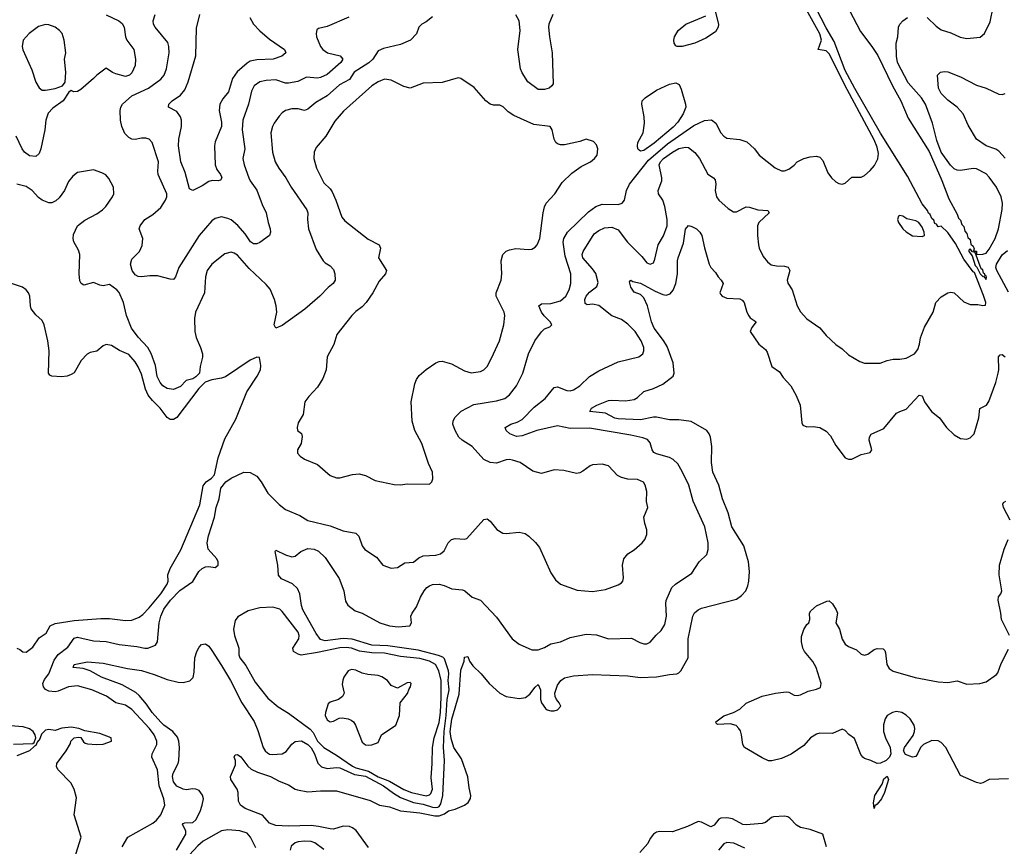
# Model space of a CAD drawing. Header units: inches. Extents: x 1384664 to 1536621, y 460766 to 646467.
# Tile 302 of 488: x 1502428 to 1508584, y 533673 to 538837. Entities that reach past the tile are written whole.
import ezdxf

# ---------------------------------------------------------------- set-up
doc = ezdxf.new("R2010")
doc.units = ezdxf.units.IN
doc.header["$MEASUREMENT"] = 0
doc.layers.add('B5503', color=7, linetype='Continuous')

msp = doc.modelspace()

# ---------------------------------------------------------------- linework, layer by layer
at = {"layer": 'B5503', "color": 5}
for points, elevation in [([(1503409.6, 533650), (1503466.3, 533750), (1503466.3, 533770), (1503446.3, 533810), (1503450, 533816.3), (1503460.7, 533819.3), (1503510, 533821), (1503530, 533837.9), (1503556, 533890), (1503569.9, 533930), (1503576.7, 533970), (1503571.8, 533991.8), (1503550, 534021), (1503530, 534029.9), (1503510, 534031.4), (1503470, 534025.4), (1503450, 534031.1), (1503409.9, 534049.9), (1503390, 534075.4), (1503384.2, 534110), (1503387.4, 534130), (1503419.1, 534190), (1503422.7, 534210), (1503427.3, 534290), (1503423.4, 534330), (1503415.6, 534355.6), (1503386.6, 534390), (1503330, 534429.4), (1503310, 534448.9), (1503255.9, 534510), (1503221.3, 534561.3), (1503176.3, 534616.3), (1503154.6, 534634.6), (1503070, 534682.8), (1502939.6, 534730), (1502870, 534769.7), (1502824.9, 534784.9), (1502762, 534790), (1502768.7, 534810), (1502853.4, 534826.6), (1502950, 534817.1), (1503103.4, 534783.4), (1503190, 534770.7), (1503270, 534746.7), (1503350, 534714.5), (1503419.1, 534699.1), (1503450, 534696.9), (1503492.1, 534707.9), (1503512.2, 534727.8), (1503519.5, 534760.5), (1503524.4, 534850), (1503536.9, 534890), (1503550, 534916.3), (1503565.7, 534934.3), (1503590, 534938.4), (1503610, 534923.7), (1503630, 534897), (1503690, 534803.6), (1503747, 534710), (1503816.8, 534570), (1503893.5, 534453.5), (1503917.3, 534397.3), (1503950.3, 534290), (1503962.3, 534270), (1503976.9, 534256.9), (1503989.5, 534249.5), (1504007.7, 534247.7), (1504070, 534250.2), (1504095.4, 534264.6), (1504130, 534311.8), (1504150, 534327.4), (1504190, 534331.1), (1504230, 534310.1), (1504250, 534288.6), (1504272.1, 534250), (1504293.3, 534193.3), (1504315, 534170), (1504350, 534159.3), (1504410, 534166.3), (1504430, 534164), (1504522.6, 534122.6), (1504590, 534110.6), (1504702.9, 534050), (1504764.8, 534004.8), (1504810, 533979), (1504890, 533947), (1504950, 533935.8), (1505010, 533918), (1505030, 533914.9), (1505041.7, 533918.3), (1505050, 533921.7), (1505061.3, 533938.7), (1505074.7, 533990), (1505085.2, 534210), (1505077.5, 534290), (1505082.8, 534390), (1505094.8, 534490), (1505100.5, 534590), (1505112.7, 534650), (1505107.6, 534710), (1505111.6, 534750), (1505109, 534769), (1505083.8, 534843.8), (1505074.3, 534854.3), (1505045.9, 534865.9), (1504919, 534899), (1504730, 534925.8), (1504630, 534929.7), (1504507.9, 534967.9), (1504450, 534970.8), (1504337.5, 534957.5), (1504310, 534965.4), (1504282.9, 535002.9), (1504198.5, 535150), (1504190, 535178), (1504180.7, 535250), (1504164.2, 535284.2), (1504133.8, 535313.8), (1504065.1, 535345.1), (1504047.3, 535367.3), (1504042.9, 535430), (1504025.3, 535514.7), (1504030, 535522.8), (1504090, 535494), (1504130, 535481.6), (1504150, 535484.9), (1504185.7, 535514.3), (1504230, 535532.8), (1504270, 535530.2), (1504296.8, 535516.8), (1504338, 535478), (1504425.6, 535345.6), (1504455.2, 535270), (1504465.4, 535205.4), (1504479.6, 535179.6), (1504525, 535145), (1504570.4, 535130), (1504679.6, 535070), (1504739.5, 535050), (1504795.5, 535044.5), (1504868.5, 535051.5), (1504878, 535070), (1504874, 535110), (1504881.7, 535130), (1504909.8, 535170), (1504934.6, 535230), (1504958, 535270), (1504974.2, 535290), (1504990, 535300.9), (1505010, 535308.1), (1505050, 535310.2), (1505082.8, 535302.8), (1505130, 535282.3), (1505195.9, 535275.9), (1505210.5, 535270), (1505257.3, 535230), (1505310, 535210.5), (1505410, 535104), (1505508.2, 534970), (1505550, 534936), (1505630, 534900.3), (1505670, 534900.9), (1505710, 534915.6), (1505750, 534937.5), (1505810, 534950.3), (1505870, 534977), (1505970, 534997.8), (1506034.8, 534994.8), (1506110.3, 534970.3), (1506253.8, 534973.8), (1506305.7, 534945.7), (1506330, 534937.6), (1506350, 534938.7), (1506370.8, 534949.2), (1506407, 534993), (1506437.8, 535022.2), (1506460.8, 535059.2), (1506472.8, 535110), (1506467.7, 535190), (1506470.7, 535209.3), (1506505.4, 535290), (1506528.9, 535311.1), (1506630, 535380.5), (1506677.2, 535450), (1506724, 535496), (1506733.5, 535526.5), (1506733.3, 535570), (1506710.7, 535670), (1506638, 535830), (1506610.8, 535930), (1506570, 536014.7), (1506541.9, 536061.9), (1506514, 536090), (1506490, 536103.1), (1506410, 536125.3), (1506393.9, 536133.9), (1506382.4, 536150), (1506370, 536194), (1506353.7, 536213.7), (1506324.9, 536224.9), (1506250, 536241.8), (1505990, 536285.4), (1505870, 536282.4), (1505790, 536299.5), (1505660.5, 536270), (1505570, 536237.7), (1505534, 536234), (1505493.3, 536250), (1505469.4, 536270), (1505463.7, 536290), (1505498, 536310), (1505537.6, 536322.4), (1505570, 536340.2), (1505644.4, 536415.6), (1505713.3, 536470), (1505770, 536538.9), (1505790, 536544), (1505850, 536519.7), (1505870, 536518.8), (1505890, 536524.2), (1505929.6, 536550), (1505990.8, 536609.2), (1506050, 536644.2), (1506170, 536699.5), (1506299, 536730), (1506324.5, 536750), (1506331.1, 536768.9), (1506329.7, 536790), (1506314.5, 536830), (1506275.3, 536890), (1506230, 536936), (1506190, 536964.7), (1506130, 536987.8), (1506050, 537051.3), (1506010, 537059.4), (1505975.6, 537055.6), (1505964.4, 537064.4), (1505962.1, 537090), (1505969.3, 537110), (1505990, 537134.6), (1506035.8, 537170), (1506044.1, 537195.9), (1506030, 537250.8), (1506010, 537281.5), (1505950, 537348.7), (1505945.7, 537370), (1505950.9, 537390), (1506020.6, 537499.4), (1506050, 537520.3), (1506084.1, 537535.9), (1506130, 537541.8), (1506170, 537524.7), (1506227.4, 537447.4), (1506317.4, 537357.4), (1506350, 537317.6), (1506370, 537308.9), (1506390, 537319.1), (1506399.3, 537340.7), (1506419.8, 537430), (1506453.5, 537486.5), (1506476.1, 537550), (1506477.1, 537590), (1506462.3, 537670), (1506449.5, 537709.5), (1506422.9, 537750), (1506419.4, 537770), (1506443.7, 537830), (1506443.8, 537850), (1506427.2, 537930), (1506434.6, 537950), (1506452.5, 537970), (1506510, 538010.5), (1506550, 538032.4), (1506590, 538041.7), (1506610, 538039.5), (1506650, 538007.2), (1506678.2, 537970), (1506730, 537872.2), (1506765.5, 537850), (1506777.1, 537837.1), (1506780.9, 537810), (1506776.5, 537770), (1506784.9, 537730), (1506798.4, 537710), (1506856.7, 537656.7), (1506890, 537637.4), (1506903.3, 537636.7), (1506910, 537636.5), (1506970, 537667.2), (1506990, 537666.4), (1507042.8, 537650), (1507105.5, 537645.5), (1507113, 537630), (1507049.1, 537570), (1507041.8, 537550), (1507041.1, 537490), (1507047.2, 537430), (1507051.7, 537410), (1507077.3, 537357.3), (1507103.8, 537323.8), (1507126.6, 537306.6), (1507159, 537299), (1507210, 537298), (1507232.1, 537292.1), (1507242.4, 537270), (1507227.2, 537210), (1507231.3, 537191.3), (1507257.6, 537150), (1507289.3, 537049.3), (1507310, 537013), (1507350, 536968.4), (1507430, 536913), (1507470, 536863.8), (1507530, 536807.7), (1507570, 536780.5), (1507610, 536743), (1507681.1, 536701.1), (1507710, 536692.4), (1507808, 536692), (1507851.5, 536708.5), (1507890, 536716.4), (1507930, 536715.8), (1507970, 536722.6), (1508021.6, 536750), (1508044, 536776), (1508054.7, 536810), (1508059.7, 536850), (1508084.4, 536915.6), (1508138.9, 537010), (1508155.6, 537070), (1508190, 537105.5), (1508230, 537130.5), (1508250, 537134.9), (1508270, 537130.4), (1508330, 537075.3), (1508370, 537057.1), (1508418.8, 537058.8), (1508450, 537052), (1508466, 537054), (1508468, 537070), (1508454.5, 537114.5), (1508398, 537258), (1508390, 537262), (1508330, 537342), (1508278, 537438), (1508230, 537508.7), (1508190, 537548), (1508170, 537544), (1508160.2, 537560.2), (1508150, 537564.5), (1508143.8, 537583.8), (1508130, 537596), (1508120.1, 537620.1), (1508110, 537628), (1508104.7, 537644.7), (1508070, 537687.4), (1507978.7, 537858.7), (1507810, 538127.5), (1507650, 538406.9), (1507590, 538519.9), (1507521.3, 538701.3), (1507470, 538786.2), (1507373.9, 538973.9)], 740), ([(1507570, 538983.3), (1507684, 538764), (1507756.7, 538670), (1507793.5, 538613.5), (1507884.4, 538424.4), (1507936.3, 538330), (1507982.5, 538222.5), (1508113.5, 538013.5), (1508193.4, 537833.4), (1508237.7, 537717.7), (1508290, 537623), (1508298.3, 537598.3), (1508310, 537584), (1508318.3, 537558.3), (1508330, 537546), (1508336.4, 537516.4), (1508350, 537501), (1508355.5, 537475.5), (1508370, 537464.7), (1508374.4, 537434.4), (1508390, 537422), (1508395.3, 537404.7), (1508391.6, 537391.6), (1508410, 537390.7), (1508411.1, 537371.1), (1508450, 537372.9), (1508470, 537379.6), (1508490, 537404.6), (1508526.2, 537470), (1508547.6, 537530), (1508570, 537651), (1508572.5, 537690), (1508564.9, 537730), (1508534.6, 537790), (1508490, 537852.8), (1508470, 537873.5), (1508410, 537905.1), (1508390, 537907.4), (1508310, 537894.7), (1508290, 537896.9), (1508270, 537905.6), (1508247.5, 537927.5), (1508189.3, 538010), (1508161.7, 538081.7), (1508135.8, 538190), (1508091.3, 538310), (1508066.6, 538350), (1507982.3, 538442.3), (1507916.1, 538570), (1507909, 538610), (1507908.1, 538690), (1507918.7, 538730), (1507922.2, 538790), (1507929.8, 538810), (1507949.8, 538830), (1507979.7, 538850)], 740), ([(1508102.4, 538850), (1508156.9, 538796.9), (1508190, 538773.6), (1508250, 538755.8), (1508307.7, 538727.7), (1508350, 538719.7), (1508432.5, 538727.5), (1508460.7, 538750), (1508495.5, 538824.5), (1508532.2, 539010)], 740), ([(1503068.7, 533670), (1503104.2, 533730), (1503261.8, 533818.2), (1503284.3, 533835.7), (1503309.9, 533870), (1503335, 533930), (1503329.8, 533970), (1503301.2, 534050), (1503290, 534151.8), (1503253.9, 534230), (1503256, 534250), (1503286.8, 534310), (1503285.8, 534330), (1503269.1, 534370), (1503239.6, 534410), (1503130, 534527.7), (1503090, 534554.4), (1503030, 534569.8), (1502970.3, 534610.3), (1502879.2, 534650), (1502790, 534675.9), (1502732.7, 534670), (1502670, 534641.5), (1502650, 534637.5), (1502610, 534642), (1502590, 534652.1), (1502577.6, 534670), (1502573.6, 534690), (1502584.2, 534715.8), (1502609.9, 534750.1), (1502643.9, 534836.1), (1502668.5, 534871.5), (1502730, 534917.7), (1502770, 534972.6), (1502790, 534978.7), (1502890, 534956.1), (1502970, 534953.1), (1503050, 534933), (1503160.9, 534920.9), (1503210, 534910.7), (1503230, 534910.7), (1503277.2, 534930), (1503289.6, 534950.4), (1503299.8, 535070), (1503309.9, 535110.1), (1503330, 535153.7), (1503372, 535210), (1503430, 535272.3), (1503511.9, 535328.1), (1503547.4, 535390), (1503570, 535408.9), (1503590, 535418.7), (1503610, 535420.4), (1503650, 535414.8), (1503669, 535430), (1503669.3, 535450), (1503660.9, 535470), (1503607.3, 535530), (1503600.5, 535570), (1503608, 535612), (1503645.4, 535730), (1503656.4, 535790), (1503675.9, 535844.1), (1503685.8, 535910), (1503717.2, 535950), (1503750, 535972.2), (1503830.2, 536010.2), (1503868.9, 536008.9), (1503910, 535985.5), (1503938.4, 535950), (1503980.2, 535880.2), (1504050, 535808.7), (1504090, 535777.4), (1504179, 535739), (1504229.2, 535709.2), (1504370, 535675.2), (1504450, 535644), (1504530.7, 535630), (1504548.4, 535610), (1504568.8, 535550), (1504586.9, 535526.9), (1504658.7, 535478.7), (1504698.8, 535430), (1504750, 535410.4), (1504790, 535414.6), (1504836.2, 535443.8), (1504890, 535447.6), (1504924.6, 535475.4), (1504950, 535488.1), (1505030, 535492.1), (1505059.4, 535500.6), (1505081.4, 535518.6), (1505107.9, 535570), (1505128, 535590), (1505150, 535597), (1505208.3, 535591.7), (1505223.5, 535596.5), (1505330, 535715.5), (1505350, 535719.1), (1505370, 535704), (1505411.8, 535651.8), (1505448.8, 535628.8), (1505470, 535627), (1505550, 535636.5), (1505587.6, 535627.6), (1505611.2, 535611.2), (1505652.1, 535572.1), (1505679.1, 535539.1), (1505750, 535380.7), (1505777.8, 535337.8), (1505810, 535310.4), (1505913.3, 535273.3), (1506010, 535265.7), (1506090, 535278.4), (1506170, 535306.7), (1506190, 535319.1), (1506198.4, 535330), (1506202.9, 535350), (1506196.9, 535430), (1506205.6, 535470), (1506230, 535500.5), (1506270, 535526), (1506320.9, 535570), (1506336.2, 535590), (1506350, 535622), (1506349.6, 535650), (1506336.2, 535690), (1506329.6, 535730), (1506354.5, 535790), (1506347.7, 535827.7), (1506348.3, 535890), (1506338.9, 535930), (1506327.4, 535947.4), (1506290, 535964.7), (1506230, 535966.4), (1506190, 535976.4), (1506165.1, 535990), (1506109.7, 536049.7), (1506070, 536061.1), (1506010, 536055.4), (1505994.8, 536050), (1505950, 536016.9), (1505930, 536005.6), (1505910, 536001.6), (1505830, 536021.3), (1505770, 536024.7), (1505690, 536001.3), (1505637, 536017), (1505558, 536070), (1505510, 536085.7), (1505490, 536089.7), (1505470, 536086.6), (1505410, 536065.7), (1505370, 536071.3), (1505329.8, 536089.8), (1505257.4, 536170), (1505195.5, 536210), (1505174.5, 536230), (1505151.4, 536270), (1505135.4, 536310), (1505137.5, 536330), (1505148.5, 536351.5), (1505189.4, 536390.6), (1505266.7, 536433.3), (1505410, 536455.6), (1505460.7, 536470), (1505490, 536493.4), (1505533.7, 536550), (1505574, 536630), (1505610, 536750.6), (1505649.7, 536830), (1505690, 536888), (1505710, 536905.5), (1505742, 536918), (1505755.1, 536930), (1505744.5, 536950), (1505706.8, 536986.8), (1505689.9, 537009.9), (1505673, 537050), (1505690, 537062.8), (1505750, 537064.4), (1505810, 537081.1), (1505843.5, 537110), (1505864.6, 537150), (1505874.6, 537190), (1505873, 537250), (1505839.4, 537359.4), (1505826.7, 537446.7), (1505829.9, 537470.1), (1505853.2, 537510), (1505983.6, 537636.4), (1506030, 537669.3), (1506070, 537684.4), (1506170, 537682.3), (1506195.1, 537690), (1506209.7, 537710.3), (1506222, 537770), (1506240.4, 537810), (1506360.1, 537959.9), (1506479, 538061), (1506643.1, 538176.9), (1506710, 538206.8), (1506752.6, 538212.6), (1506780.3, 538190), (1506811.1, 538131.1), (1506830, 538110.4), (1506850, 538097.6), (1506930, 538088.7), (1506973.6, 538073.6), (1507023, 538030), (1507050.8, 537990), (1507151.9, 537911.9), (1507190, 537893), (1507210, 537893), (1507237.1, 537902.9), (1507270, 537928), (1507289.8, 537950.2), (1507330, 537970.4), (1507370, 537980.7), (1507410, 537984.7), (1507430, 537978), (1507450, 537958), (1507481.1, 537881.1), (1507502.8, 537850), (1507530, 537824), (1507550, 537813.4), (1507570, 537810.5), (1507590, 537816.3), (1507630, 537853.4), (1507690, 537854), (1507710, 537864), (1507745.8, 537894.2), (1507773.3, 537926.7), (1507792.8, 537967.2), (1507798, 538002), (1507790, 538041.6), (1507770, 538087.6), (1507601.1, 538401.1), (1507490, 538624.3), (1507470, 538642.9), (1507421.2, 538650), (1507441.4, 538710), (1507430, 538749.7), (1507337.2, 538917.2)], 760), ([(1502970, 538868.5), (1503049.1, 538829.1), (1503070, 538812.4), (1503082.6, 538790), (1503090.4, 538730.4), (1503097.3, 538710), (1503142, 538650), (1503153.4, 538590), (1503150.5, 538550.5), (1503130, 538505.2), (1503114.8, 538490), (1503090, 538482), (1503030, 538498), (1503007.7, 538507.7), (1502970, 538534), (1502910, 538491.6), (1502890.9, 538469.1), (1502810, 538401.3), (1502789.5, 538389.5), (1502766.8, 538386.8), (1502750, 538394), (1502734.8, 538385.2), (1502701, 538330), (1502635.3, 538284.7), (1502606.6, 538253.4), (1502592.8, 538210), (1502585.5, 538150), (1502560.2, 538030), (1502550, 538002), (1502530, 537982), (1502490, 537987.1), (1502458.5, 538010), (1502443.1, 538030), (1502405.5, 538110)], 740), ([(1505010, 538855), (1504970, 538824.5), (1504943, 538810), (1504924, 538790), (1504910, 538748.7), (1504871.3, 538710), (1504810, 538681.2), (1504702.5, 538657.5), (1504670, 538642.7), (1504635.6, 538590), (1504611.3, 538568.7), (1504519.8, 538510), (1504490, 538462.6), (1504427.6, 538430), (1504350, 538362), (1504280.2, 538319.8), (1504230, 538278.7), (1504210, 538270.8), (1504170, 538279.8), (1504130, 538279.8), (1504091, 538269), (1504070, 538254.7), (1504050, 538234.3), (1504019.7, 538190), (1504009.2, 538170), (1503999.2, 538130), (1504009.4, 538009.4), (1504025.8, 537950), (1504048.1, 537910), (1504093.2, 537850), (1504126.4, 537790), (1504222.8, 537650), (1504230.3, 537629.7), (1504227, 537590), (1504233.7, 537530), (1504281.5, 537401.5), (1504324.9, 537330), (1504337.4, 537317.4), (1504370, 537298.9), (1504390, 537276.5), (1504399, 537250), (1504399.8, 537210), (1504387.6, 537190), (1504356.1, 537163.9), (1504305.9, 537110), (1504212, 537028), (1504070, 536926.4), (1504030, 536909.4), (1504020.2, 536930), (1504036, 537010), (1504032.8, 537050), (1504022, 537090), (1503993.5, 537153.5), (1503970, 537183.7), (1503862.8, 537282.8), (1503790, 537365.6), (1503770, 537378.7), (1503750, 537384.2), (1503710, 537373.6), (1503630, 537309.5), (1503600.3, 537270), (1503589.1, 537230), (1503584.2, 537130), (1503527.6, 537010), (1503520.8, 536970), (1503523.2, 536890), (1503532.4, 536852.4), (1503559.5, 536790), (1503570.7, 536749.3), (1503570.8, 536729.2), (1503556, 536670), (1503552.2, 536630), (1503530, 536606.2), (1503510, 536593.7), (1503470, 536582.4), (1503434.2, 536545.8), (1503390, 536527), (1503350, 536533.1), (1503323.9, 536550), (1503305.8, 536570), (1503288.2, 536608.2), (1503276.5, 536676.5), (1503251.2, 536751.2), (1503229.1, 536789.1), (1503170, 536854), (1503127.8, 536910), (1503097, 536990), (1503077.8, 537070), (1503050, 537132), (1503035.6, 537150), (1502990, 537183.7), (1502950, 537175.1), (1502930, 537178), (1502890, 537194.5), (1502830, 537178.4), (1502812.7, 537190), (1502805.1, 537205.1), (1502799.7, 537250), (1502803.6, 537370), (1502796.6, 537396.6), (1502767.6, 537450), (1502762.4, 537470), (1502765.1, 537494.9), (1502789.6, 537550.4), (1502834.9, 537585.1), (1502910, 537624.4), (1502946, 537650), (1502967.8, 537670), (1503009.6, 537730), (1503016.9, 537750), (1503014.7, 537790), (1502984.9, 537844.9), (1502967.1, 537867.1), (1502941.4, 537881.4), (1502890, 537898.7), (1502790, 537882.4), (1502761.1, 537858.9), (1502733.6, 537826.4), (1502709.1, 537770), (1502674.8, 537725.2), (1502655, 537705), (1502630, 537693.7), (1502610, 537692.6), (1502570, 537709.7), (1502546.2, 537726.2), (1502506.9, 537770), (1502470, 537795.3), (1502410, 537809.6)], 760), ([(1504486.9, 538853.1), (1504350, 538795.6), (1504297.5, 538782.5), (1504286.6, 538773.4), (1504281.6, 538750), (1504283.1, 538730), (1504309.1, 538670), (1504323.6, 538650), (1504352.7, 538630), (1504432, 538612), (1504447.9, 538590), (1504437.1, 538570), (1504350, 538494.9), (1504310, 538476.1), (1504290, 538471.9), (1504221.6, 538478.4), (1504167.9, 538452.1), (1504110, 538440.2), (1504090, 538441.4), (1504030, 538460.7), (1503970, 538458), (1503930, 538448.7), (1503895.2, 538424.8), (1503878, 538390), (1503858.5, 538310), (1503823.5, 538210), (1503819, 538150), (1503835.2, 538030), (1503822.9, 537970), (1503831, 537930), (1503861.4, 537850), (1503870.2, 537830), (1503911.7, 537771.7), (1503943.7, 537683.7), (1503969.2, 537630), (1503981.2, 537570), (1503994.4, 537530), (1503996.9, 537510), (1503989.3, 537490), (1503930, 537446), (1503910, 537436), (1503890, 537436.6), (1503871.3, 537450), (1503838.9, 537498.9), (1503792.5, 537552.5), (1503750, 537586), (1503730, 537596), (1503690, 537604.7), (1503650, 537596.1), (1503630, 537580.2), (1503550, 537489.8), (1503423, 537290), (1503402, 537230), (1503390, 537214.3), (1503370, 537215.3), (1503290, 537237.5), (1503242.9, 537237.1), (1503190, 537229.8), (1503170, 537232), (1503150, 537244.2), (1503130.9, 537270), (1503122, 537310), (1503130, 537341.6), (1503178.4, 537390), (1503193.9, 537426.1), (1503199.1, 537470), (1503175.8, 537530), (1503182.4, 537550), (1503210, 537588.4), (1503260.5, 537619.5), (1503310, 537663.6), (1503340.8, 537710), (1503347.6, 537730), (1503347.6, 537750), (1503293.8, 537870), (1503291.5, 537890), (1503296.8, 537950), (1503256.2, 538070), (1503237.2, 538090), (1503216.4, 538096.4), (1503190, 538096.4), (1503150, 538088.3), (1503130, 538091.2), (1503110, 538101.3), (1503086.8, 538126.8), (1503067.9, 538170), (1503057.8, 538210), (1503057.3, 538270), (1503060.7, 538290), (1503070.9, 538310), (1503130, 538360.8), (1503234, 538410), (1503310, 538466), (1503331, 538490), (1503346.2, 538530), (1503362.4, 538630), (1503361.4, 538670), (1503354.7, 538694.7), (1503276, 538790), (1503265.3, 538810), (1503262.4, 538830), (1503275.6, 538870)], 740), ([(1503868, 538850), (1503889.3, 538810), (1503930, 538767.5), (1503990, 538715), (1504084.4, 538650), (1504092.7, 538630), (1504068, 538610), (1504014, 538590), (1503910, 538586.9), (1503870, 538578), (1503850, 538566.6), (1503788.3, 538511.7), (1503758, 538470), (1503733.6, 538386.4), (1503697.6, 538342.4), (1503680.1, 538310), (1503675.1, 538270), (1503690, 538198), (1503690.2, 538170), (1503650, 538074), (1503645.7, 538050), (1503650.3, 537930), (1503660.7, 537900.7), (1503684.4, 537870), (1503690, 537856), (1503691.7, 537848.3), (1503684.9, 537835.1), (1503670, 537829.6), (1503631.6, 537831.6), (1503610, 537827), (1503570, 537799.3), (1503510, 537769.3), (1503490, 537781.2), (1503462.3, 537882.3), (1503435.8, 537950), (1503422, 538050), (1503424.1, 538090), (1503440.2, 538170), (1503439.6, 538210), (1503434.6, 538230), (1503410, 538262.9), (1503358.4, 538290), (1503361.7, 538310), (1503381.5, 538330), (1503434, 538366), (1503460.9, 538399.1), (1503482.3, 538450), (1503530, 538611.3), (1503534.8, 538785.2), (1503553.9, 538870)], 720), ([(1505761.5, 538870), (1505737.3, 538810), (1505734.4, 538790), (1505740.2, 538730), (1505758.2, 538630), (1505762.6, 538437.4), (1505756.1, 538423.9), (1505738.8, 538410), (1505710, 538402), (1505670, 538401.3), (1505605.3, 538450), (1505570, 538505.1), (1505560.2, 538530), (1505542.1, 538650), (1505557.7, 538770), (1505550, 538831), (1505530, 538867.8)], 760), ([(1506776, 538890), (1506796.9, 538810), (1506794.2, 538790), (1506777.7, 538762.3), (1506717.9, 538722.1), (1506650.1, 538689.9), (1506569.7, 538669.7), (1506538, 538670), (1506530, 538674), (1506519.3, 538690), (1506518, 538710), (1506522, 538730), (1506545.1, 538770), (1506592, 538810), (1506718.3, 538861.7)], 760), ([(1508590, 537973), (1508550, 538016.8), (1508530, 538028.5), (1508469.7, 538050), (1508410.7, 538090.7), (1508357.9, 538177.9), (1508327.7, 538250), (1508290, 538289.8), (1508230, 538333.5), (1508190, 538376.4), (1508172.7, 538410), (1508167, 538490), (1508185.2, 538510), (1508210, 538514.4), (1508230, 538512.2), (1508310, 538480.3), (1508410, 538428.9), (1508470, 538410.3), (1508550, 538372.2), (1508570, 538370.4), (1508590, 538377)], 720), ([(1504610, 533665.9), (1504531.5, 533771.5), (1504510, 533789.4), (1504490, 533797.9), (1504450, 533798.6), (1504390, 533781.1), (1504370, 533781.5), (1504297.4, 533797.4), (1504250, 533802.8), (1504110, 533799.1), (1504030, 533802.4), (1503990, 533818.4), (1503946.8, 533866.8), (1503837.2, 533910), (1503809.7, 533929.7), (1503802, 533942), (1503796.2, 533956.2), (1503793.3, 534010), (1503787.8, 534030), (1503749.5, 534090), (1503747, 534110), (1503778, 534182), (1503777.2, 534210), (1503769.3, 534230), (1503775.3, 534244.7), (1503790, 534246.8), (1503810, 534232.4), (1503853.9, 534173.9), (1503876, 534156), (1503916.2, 534136.2), (1503996.4, 534110), (1504050, 534080.8), (1504110, 534058), (1504150, 534030.3), (1504165.1, 534025.1), (1504230, 534012.7), (1504310, 534019.3), (1504410, 534018.9), (1504618.5, 533958.5), (1504678.8, 533930), (1504740.8, 533920.8), (1504810, 533895.2), (1504930, 533881.8), (1505023.2, 533863.2), (1505050, 533863.3), (1505083.9, 533876.1), (1505110, 533895), (1505150, 533904.5), (1505209.8, 533930.2), (1505232.8, 533947.2), (1505247.2, 533972.8), (1505249.8, 533990), (1505238.4, 534038.4), (1505230, 534107.8), (1505190, 534219.2), (1505142.5, 534290), (1505126.5, 534346.5), (1505120.6, 534390), (1505130, 534466.7), (1505175.9, 534624.1), (1505187, 534773), (1505206.9, 534830), (1505210, 534854), (1505230, 534858.8), (1505241.2, 534830), (1505261.2, 534801.2), (1505313.8, 534750), (1505363.1, 534690), (1505429.5, 534629.5), (1505469.4, 534609.4), (1505550, 534595.9), (1505590, 534603.8), (1505617, 534623), (1505650, 534668.4), (1505670, 534683), (1505684, 534650), (1505685.2, 534590), (1505690.3, 534570), (1505714.9, 534534.9), (1505726.4, 534526.4), (1505750, 534518.9), (1505770, 534518.9), (1505790, 534525.3), (1505810.9, 534549.1), (1505800.5, 534570), (1505783.5, 534590), (1505775.4, 534610), (1505774, 534630), (1505790, 534679.1), (1505811.1, 534708.9), (1505833.4, 534726.6), (1505890, 534737.6), (1506010, 534747.4), (1506230, 534739.1), (1506308, 534728), (1506410, 534731.9), (1506490, 534747.2), (1506536, 534750), (1506550, 534756.5), (1506562.6, 534770), (1506607, 534850), (1506607, 534970), (1506637.3, 535110), (1506647.7, 535132.3), (1506669.2, 535150.8), (1506690, 535160.2), (1506910, 535216.5), (1506940.7, 535239.3), (1506967.3, 535270), (1506980.6, 535299.4), (1506986.2, 535330), (1506990.8, 535390), (1506985.7, 535450), (1506954.6, 535550), (1506881, 535670), (1506857.3, 535757.3), (1506823, 535843), (1506798.5, 535930), (1506761.8, 536010), (1506752.5, 536070), (1506755.2, 536170), (1506747.7, 536230), (1506739.8, 536250), (1506724.2, 536270), (1506626.3, 536326.3), (1506550, 536337.8), (1506490, 536336.8), (1506410, 536354.1), (1506390, 536354.5), (1506310, 536337.3), (1506170, 536343.8), (1506148.9, 536348.9), (1506090, 536379.2), (1505993.2, 536390), (1506004.2, 536410), (1506037.4, 536430), (1506110, 536457.8), (1506130, 536460.6), (1506215.9, 536455.9), (1506270, 536464.6), (1506290, 536476.9), (1506330, 536513.8), (1506390, 536533.5), (1506450, 536561.3), (1506513.7, 536610), (1506520.8, 536630), (1506514.2, 536694.2), (1506475.8, 536795.8), (1506454, 536834), (1506394.5, 536910), (1506379.2, 536950), (1506352.3, 537050), (1506330, 537098.9), (1506310, 537120.4), (1506270, 537135.1), (1506250, 537167), (1506240.5, 537199.5), (1506249.6, 537210.4), (1506262.6, 537202.6), (1506310, 537192.1), (1506400.7, 537140.7), (1506450, 537120.1), (1506470, 537116.8), (1506494.8, 537125.2), (1506513.1, 537146.9), (1506530.4, 537189.6), (1506540.8, 537250), (1506541.6, 537330), (1506545.7, 537350), (1506578.4, 537441.6), (1506591.2, 537528.8), (1506610, 537550.6), (1506630, 537545.5), (1506658.8, 537530), (1506680.7, 537510), (1506694, 537490), (1506708.9, 537411.1), (1506738.2, 537310), (1506749.4, 537289.4), (1506778.5, 537258.5), (1506794.4, 537230), (1506814, 537210), (1506825.7, 537190), (1506806, 537130), (1506810, 537122), (1506820.5, 537110), (1506850, 537097.8), (1506930, 537093.1), (1506945.7, 537085.7), (1506957.6, 537070), (1506973.7, 537010), (1506986.5, 536986.5), (1506995.4, 536975.4), (1507032.7, 536950), (1507004.8, 536915.2), (1506995.8, 536890), (1507050.2, 536810.2), (1507090, 536775.8), (1507100.9, 536760.9), (1507130.7, 536670), (1507177.6, 536637.6), (1507202.1, 536602.1), (1507248.9, 536550), (1507282, 536490), (1507307.6, 536430), (1507318.4, 536318.4), (1507324.2, 536304.2), (1507350, 536294.4), (1507390, 536296), (1507430, 536290.3), (1507470, 536266.4), (1507497.5, 536237.5), (1507530, 536176.3), (1507590, 536100.7), (1507610, 536090.7), (1507630, 536090.7), (1507690, 536120.7), (1507746, 536134), (1507755.1, 536150), (1507738.7, 536210), (1507740.5, 536230), (1507752.2, 536247.8), (1507830, 536282.8), (1507910, 536378.4), (1507930, 536390.4), (1507970, 536403.1), (1508050.9, 536490.9), (1508070, 536486.8), (1508085.4, 536450), (1508129.2, 536390), (1508178, 536350), (1508222, 536290), (1508270, 536244), (1508310, 536220.3), (1508350, 536217.4), (1508370, 536224.2), (1508396.4, 536250), (1508425.1, 536350), (1508431.9, 536408.1), (1508473, 536430), (1508488, 536452), (1508530.9, 536570), (1508546.4, 536630), (1508549.8, 536650.2), (1508547.7, 536730), (1508557.2, 536742.8), (1508570, 536746.5), (1508590, 536731.2)], 720), ([(1508610, 537135), (1508536.7, 537270), (1508531.7, 537290), (1508534.9, 537310), (1508570, 537368.1), (1508603.8, 537396.2)], 720), ([(1502410, 534911.3), (1502430, 534902), (1502447.1, 534887.1), (1502470, 534886.8), (1502510, 534916.3), (1502550, 534975.3), (1502594.6, 535005.4), (1502619, 535050), (1502650, 535065.3), (1502770, 535082.9), (1502936.3, 535096.3), (1502990, 535095.7), (1503090, 535083.2), (1503130, 535085.9), (1503176.2, 535103.8), (1503199, 535121), (1503237.1, 535162.9), (1503310.3, 535250), (1503351, 535310), (1503357.4, 535330), (1503354.2, 535370), (1503368.2, 535408.2), (1503434.9, 535525.1), (1503554, 535806), (1503575.7, 535924.3), (1503594.6, 535950), (1503626.6, 535973.4), (1503645.7, 535994.3), (1503670, 536099.8), (1503710, 536218.5), (1503779.3, 536340.7), (1503848, 536512), (1503913.6, 536610), (1503934, 536650), (1503936.9, 536676.9), (1503926.8, 536726.8), (1503910, 536729.6), (1503870, 536709.9), (1503714.2, 536605.8), (1503690, 536597.6), (1503630, 536588.3), (1503588.1, 536571.9), (1503547.4, 536532.6), (1503410, 536351.6), (1503390, 536338.7), (1503370, 536339.7), (1503350, 536352.8), (1503307, 536410), (1503257.9, 536457.9), (1503231.4, 536491.4), (1503214.1, 536530), (1503190, 536623), (1503170, 536668.3), (1503150, 536699.7), (1503110, 536745.1), (1503053.3, 536770), (1503001.6, 536801.6), (1502970, 536807.4), (1502950, 536799.7), (1502910, 536767.1), (1502870, 536757.6), (1502850, 536748), (1502811.8, 536708.2), (1502770, 536632), (1502750, 536619.7), (1502724.7, 536610), (1502690, 536605.6), (1502630, 536609.3), (1502616.5, 536616.5), (1502609.4, 536629.4), (1502612.1, 536767.9), (1502604.5, 536830), (1502581.1, 536930), (1502570, 536957), (1502530, 536992.7), (1502501.2, 537030), (1502496, 537050), (1502492.7, 537110), (1502484, 537130), (1502468.7, 537150), (1502446.3, 537166.3), (1502372, 537192)], 780), ([(1508621.1, 535710), (1508579.1, 535790), (1508574.5, 535810), (1508579.3, 535820.7), (1508594, 535830)], 680), ([(1508616.8, 534990), (1508567.1, 535090), (1508562.8, 535130), (1508544.8, 535210), (1508548.5, 535231.5), (1508561.5, 535250), (1508567.5, 535270), (1508552.1, 535370), (1508552.9, 535430), (1508583.6, 535530), (1508608.8, 535590)], 680), ([(1508610, 534095.3), (1508488.7, 534091.3), (1508450, 534068.8), (1508434.1, 534065.9), (1508410, 534072.3), (1508310, 534115.4), (1508219.2, 534290), (1508190, 534321.2), (1508170, 534332.1), (1508130, 534335.1), (1508078.8, 534310), (1508059.1, 534290), (1508042, 534250), (1508030, 534233.2), (1508010, 534229.3), (1507967, 534247), (1507952.7, 534270), (1507959.6, 534290), (1508014.4, 534365.6), (1508023.1, 534390), (1508024.5, 534410), (1508020.4, 534430), (1507994.5, 534470), (1507970, 534493.1), (1507942.7, 534510), (1507910, 534515), (1507884, 534510), (1507852.4, 534490), (1507839.5, 534470), (1507828.4, 534431.6), (1507829.2, 534390), (1507841.5, 534350), (1507870.3, 534290), (1507874.9, 534250), (1507865.3, 534230), (1507846, 534210), (1507810, 534192.7), (1507790, 534189.8), (1507749.8, 534209.8), (1507710, 534221.5), (1507699.7, 534230), (1507686.9, 534246.9), (1507646.6, 534346.6), (1507611.3, 534371.3), (1507590, 534397.4), (1507570, 534404.2), (1507510, 534378.7), (1507430, 534380.4), (1507410, 534374.3), (1507373, 534350), (1507330, 534303), (1507251.1, 534248.9), (1507190, 534222.4), (1507130, 534207.8), (1507110, 534208), (1507070, 534226), (1506958.7, 534290), (1506949.1, 534309.1), (1506941.3, 534370), (1506933.7, 534393.7), (1506925.3, 534410), (1506907.8, 534427.8), (1506870, 534438.5), (1506790, 534435.1), (1506781.8, 534441.8), (1506781.4, 534450), (1506830, 534488.4), (1506891.3, 534508.7), (1506930.4, 534529.6), (1506970, 534567.9), (1507069.7, 534610.3), (1507154, 534630), (1507219.2, 534639.2), (1507237, 534637), (1507270, 534617.1), (1507290, 534615.3), (1507310, 534618.9), (1507358.6, 534641.4), (1507410, 534654.4), (1507433.8, 534666.2), (1507439.8, 534690), (1507407.6, 534790), (1507387.4, 534827.4), (1507334.6, 534890), (1507323.9, 534910), (1507316.8, 534950), (1507317, 534983), (1507330, 535028.2), (1507350, 535059.3), (1507362, 535070), (1507369.1, 535089.1), (1507365.2, 535130), (1507374.8, 535145.2), (1507410, 535174.8), (1507474.8, 535205.2), (1507490, 535207.7), (1507510, 535187), (1507533.4, 535150), (1507540.1, 535130), (1507530.2, 535070), (1507552.6, 535030), (1507570, 534968.2), (1507590, 534935.8), (1507610, 534921.3), (1507659.6, 534899.6), (1507690, 534873.4), (1507710, 534866.4), (1507730, 534874.4), (1507770, 534903.1), (1507790, 534908.9), (1507826.6, 534906.6), (1507836.7, 534896.7), (1507842, 534882), (1507850.2, 534810), (1507865, 534785), (1507890, 534766.6), (1508027.1, 534727.1), (1508170, 534701), (1508230, 534696.6), (1508290, 534707.3), (1508350, 534686.8), (1508430, 534691), (1508470, 534699.8), (1508534.1, 534745.9), (1508543.3, 534756.7), (1508565.2, 534814.8), (1508610, 534904)], 680), ([(1502390, 534312.2), (1502510, 534316), (1502519.3, 534320.7), (1502529.5, 534350), (1502525.6, 534370), (1502513.6, 534390), (1502490, 534407.6), (1502450, 534419.5), (1502370, 534425.1)], 780), ([(1502768.7, 533591.3), (1502813.3, 533730), (1502769.4, 533870.6), (1502783.1, 533976.9), (1502769.2, 534030), (1502749.2, 534070), (1502669.4, 534150), (1502659.3, 534170), (1502661.2, 534190), (1502719, 534270), (1502745.2, 534314.8), (1502749.2, 534330), (1502770, 534350.8), (1502795.3, 534355.3), (1502810, 534352), (1502826.8, 534326.8), (1502838, 534318), (1502853, 534313), (1502909, 534309), (1502950, 534312), (1503002.7, 534330), (1503001.2, 534350), (1502930, 534376.9), (1502834.8, 534394.8), (1502798, 534410), (1502750, 534417.6), (1502691.9, 534411.9), (1502650, 534396.9), (1502610, 534402), (1502590, 534399.1), (1502565.7, 534374.3), (1502550, 534334), (1502545.4, 534334.6), (1502536.9, 534323.1), (1502530, 534302), (1502521, 534299), (1502490, 534269), (1502410, 534239)], 780), ([(1507473.3, 533670), (1507449, 533750), (1507370, 533777.2), (1507309.9, 533789.9), (1507285.6, 533805.6), (1507243, 533850), (1507230, 533858.2), (1507210, 533861.5), (1507142, 533858), (1507127.5, 533852.5), (1507090, 533822.2), (1507070, 533815.3), (1506970, 533806.8), (1506949.6, 533810), (1506884.7, 533844.7), (1506850, 533851.8), (1506811.4, 533848.6), (1506798.3, 533841.7), (1506770, 533805.3), (1506750, 533795.7), (1506690, 533824.2), (1506670, 533827.9), (1506602.4, 533797.6), (1506510, 533764.2), (1506430, 533764.7), (1506410, 533760.5), (1506390.7, 533750), (1506370, 533721.2), (1506354.9, 533690), (1506305.1, 533634.9)], 720), ([(1503904.1, 533664.1), (1503870.8, 533730), (1503850, 533755.5), (1503805.2, 533770), (1503730, 533777.1), (1503690, 533769.9), (1503575.4, 533704.6), (1503542.9, 533677.1), (1503490, 533620.4)], 740), ([(1504330, 533653.5), (1504274.1, 533694.1), (1504250, 533702.9), (1504210, 533706.3), (1504170, 533701.6), (1504150, 533694.2), (1504126.5, 533673.5), (1504118.4, 533650)], 740), ([(1506961.1, 533661.1), (1506892.2, 533692.2), (1506850, 533698), (1506830, 533688.1), (1506797.7, 533650)], 740)]:
    msp.add_lwpolyline(points, dxfattribs=dict(at, elevation=elevation))
for points, elevation in [([(1502590, 538808), (1502545.8, 538794.2), (1502487.2, 538750), (1502450.3, 538710), (1502443.1, 538670), (1502448.2, 538648.2), (1502503.8, 538523.8), (1502530, 538446), (1502550, 538410.7), (1502570, 538397.3), (1502590, 538396.3), (1502650, 538407.7), (1502696.5, 538423.5), (1502713.6, 538446.4), (1502716.2, 538510), (1502709.6, 538589.6), (1502716.4, 538630), (1502707.1, 538710), (1502694.5, 538750), (1502677.2, 538770), (1502650, 538790.6), (1502610, 538805.5)], 740), ([(1505170, 538474), (1505070, 538444), (1504950, 538441.2), (1504870, 538409.7), (1504830, 538419.1), (1504750, 538458.4), (1504710, 538465.8), (1504670.4, 538450), (1504630, 538424.2), (1504453.6, 538266.4), (1504397.6, 538202.4), (1504341.7, 538110), (1504282, 538038), (1504270.3, 538010), (1504267.2, 537970), (1504284.9, 537910), (1504330, 537818.4), (1504370, 537781.1), (1504382.1, 537762.1), (1504405.5, 537710), (1504442.6, 537602.6), (1504460.3, 537580.3), (1504606.5, 537466.5), (1504675.5, 537430), (1504684.6, 537410), (1504670.6, 537350), (1504720.7, 537270), (1504716.3, 537250), (1504675.4, 537204.6), (1504636.9, 537130), (1504594.3, 537070), (1504570, 537044), (1504530, 537015.1), (1504504.6, 536990), (1504411.8, 536870), (1504392.9, 536807.1), (1504350.5, 536730), (1504344.9, 536650), (1504324.1, 536595.9), (1504290, 536541.2), (1504236.3, 536483.7), (1504210.7, 536449.3), (1504201, 536370), (1504170, 536318), (1504162.8, 536290), (1504164.7, 536270), (1504190, 536252), (1504193.7, 536233.7), (1504188, 536190), (1504165.5, 536150), (1504165.5, 536130), (1504182.8, 536110), (1504210, 536090.7), (1504290, 536058), (1504370, 535990.4), (1504410, 535974.4), (1504430, 535974.9), (1504510, 535996.4), (1504550, 536000.5), (1504590, 535990.7), (1504650, 535958), (1504770, 535932.7), (1504810, 535930.4), (1504850, 535938.4), (1504990, 535936), (1505004, 535950), (1505011.9, 535968.1), (1505009.3, 536010), (1504984, 536064), (1504941.6, 536190), (1504898.9, 536270), (1504883.1, 536330), (1504875.1, 536450), (1504898.3, 536561.7), (1504909.5, 536590), (1504926.3, 536613.7), (1504968.6, 536651.4), (1505030, 536694), (1505050, 536702.6), (1505070, 536704.6), (1505127.1, 536687.1), (1505210, 536643.7), (1505250, 536631.8), (1505310, 536639.5), (1505330, 536650.4), (1505350, 536670.5), (1505378.3, 536721.7), (1505427.4, 536830), (1505454.5, 536930), (1505460.4, 536990), (1505458, 537010), (1505406.3, 537110), (1505406.3, 537130), (1505438.4, 537210), (1505442.4, 537250), (1505438, 537330), (1505449.6, 537370), (1505470, 537390.4), (1505490, 537399.5), (1505530, 537407), (1505610, 537401.1), (1505630, 537404.2), (1505650, 537415.3), (1505663.5, 537430), (1505680.9, 537470), (1505700.5, 537630), (1505710, 537668.4), (1505720.7, 537690), (1505774.7, 537750), (1505820.6, 537819.4), (1505881, 537879), (1505939.4, 537920.6), (1505996, 537950), (1506022, 537970), (1506038.4, 537990), (1506042.4, 538030), (1506035.1, 538055.1), (1506016.6, 538076.6), (1505970, 538091.8), (1505930, 538077), (1505834.8, 538054.8), (1505810, 538054.5), (1505790, 538060.9), (1505779.3, 538070), (1505769.2, 538090), (1505757.2, 538150), (1505744, 538170), (1505642.2, 538182.2), (1505518.2, 538238.2), (1505482.3, 538262.3), (1505450, 538292.7), (1505430, 538303.7), (1505390, 538303.5), (1505370, 538309.7), (1505343, 538330), (1505270, 538412.7), (1505186, 538470)], 780), ([(1506310, 538016.4), (1506301.6, 538021.6), (1506293.7, 538030), (1506289.8, 538050), (1506292.9, 538070), (1506326.8, 538130), (1506334.8, 538190), (1506332.7, 538230), (1506318, 538310), (1506319.2, 538330), (1506337.7, 538350), (1506410, 538396.8), (1506490, 538434), (1506530, 538442.6), (1506539.6, 538439.6), (1506551.6, 538431.6), (1506563.1, 538403.1), (1506590.3, 538310), (1506592.3, 538290), (1506576.8, 538250), (1506542.7, 538197.3), (1506513.3, 538166.7), (1506394.5, 538065.5), (1506330, 538020.6)], 760), ([(1507930, 537614), (1507922, 537610), (1507916, 537590), (1507922.8, 537570), (1507950, 537531.3), (1507970, 537511.3), (1508010, 537486), (1508070, 537482), (1508084, 537490), (1508082.4, 537510), (1508070, 537541.6), (1508050, 537569.6), (1508030, 537580.5), (1507974, 537594), (1507950, 537609)], 760), ([(1508370, 537406), (1508362, 537398), (1508362, 537390), (1508382, 537362), (1508402, 537302), (1508411.6, 537291.6), (1508432, 537250), (1508450, 537232), (1508454, 537234), (1508470, 537214), (1508473.2, 537226.8), (1508470, 537238), (1508462, 537242), (1508462, 537250), (1508454.5, 537254.5), (1508450, 537274), (1508440.2, 537280.2), (1508402, 537382), (1508386, 537386)], 740), ([(1504010, 535166.6), (1503930, 535163.5), (1503855.8, 535144.2), (1503792.9, 535107.1), (1503776.2, 535083.8), (1503765.7, 535030), (1503771.7, 534990), (1503799.3, 534910), (1503798.8, 534870), (1503803.8, 534850), (1503842.1, 534802.1), (1503899.6, 534699.6), (1503978.9, 534598.9), (1504044.8, 534544.8), (1504110, 534504.3), (1504244.2, 534404.2), (1504263.5, 534383.5), (1504290.4, 534330), (1504330, 534290.1), (1504410, 534243.1), (1504510, 534173.4), (1504530, 534163.7), (1504610, 534142.2), (1504670, 534107.1), (1504740.8, 534080.8), (1504830, 534027.5), (1504878.9, 534010), (1504970, 533988.7), (1504990, 533993.8), (1504997.9, 534002.1), (1505008.9, 534030), (1505000.1, 534100.1), (1505008, 534190), (1505008.7, 534290), (1505020.5, 534350), (1505050, 534446), (1505058.8, 534510), (1505063.9, 534603.9), (1505062.4, 534710), (1505049, 534770), (1505027.7, 534810), (1504990.5, 534830.5), (1504930, 534845.9), (1504810, 534859.8), (1504710, 534880.5), (1504630, 534881.9), (1504552.3, 534892.3), (1504502.6, 534910), (1504470, 534916.1), (1504430, 534913.9), (1504290, 534883), (1504188, 534868), (1504170, 534872.9), (1504140.7, 534890), (1504135.6, 534910), (1504173.8, 534970), (1504176.3, 534990), (1504169, 535010), (1504070, 535139.7), (1504053.8, 535153.8)], 760), ([(1504502, 534778), (1504482.8, 534770), (1504454.8, 534730), (1504447.9, 534712.1), (1504444.5, 534684.5), (1504456, 534630), (1504446.8, 534610), (1504421, 534590), (1504370, 534574), (1504356.8, 534563.2), (1504339.3, 534510), (1504337.6, 534490), (1504350, 534463.8), (1504370, 534450.5), (1504390, 534454.9), (1504425.9, 534474.1), (1504443.5, 534476.5), (1504482.8, 534470), (1504500.5, 534460.5), (1504515.5, 534450), (1504528.2, 534430), (1504570, 534323), (1504590, 534308), (1504610, 534304), (1504630, 534306.8), (1504670, 534321), (1504689.4, 534370.6), (1504779, 534430), (1504802.7, 534490), (1504806.6, 534570), (1504852.9, 534627.1), (1504863.2, 534656.8), (1504872.7, 534670), (1504876, 534690), (1504870, 534697.2), (1504850, 534694), (1504790, 534661.2), (1504750, 534677.2), (1504727, 534710), (1504692.7, 534732.7), (1504670, 534741), (1504605.7, 534745.7), (1504570, 534755.1), (1504530, 534774.3)], 780), ([(1507770, 533909.2), (1507765.4, 533945.4), (1507773.6, 533990), (1507819.4, 534060.6), (1507830, 534094.4), (1507851.5, 534111.5), (1507859.5, 534090), (1507834, 534010), (1507815.3, 533970), (1507790, 533936), (1507774, 533926)], 680)]:
    msp.add_lwpolyline(points, close=True, dxfattribs=dict(at, elevation=elevation))

doc.saveas('drawing.dxf')
